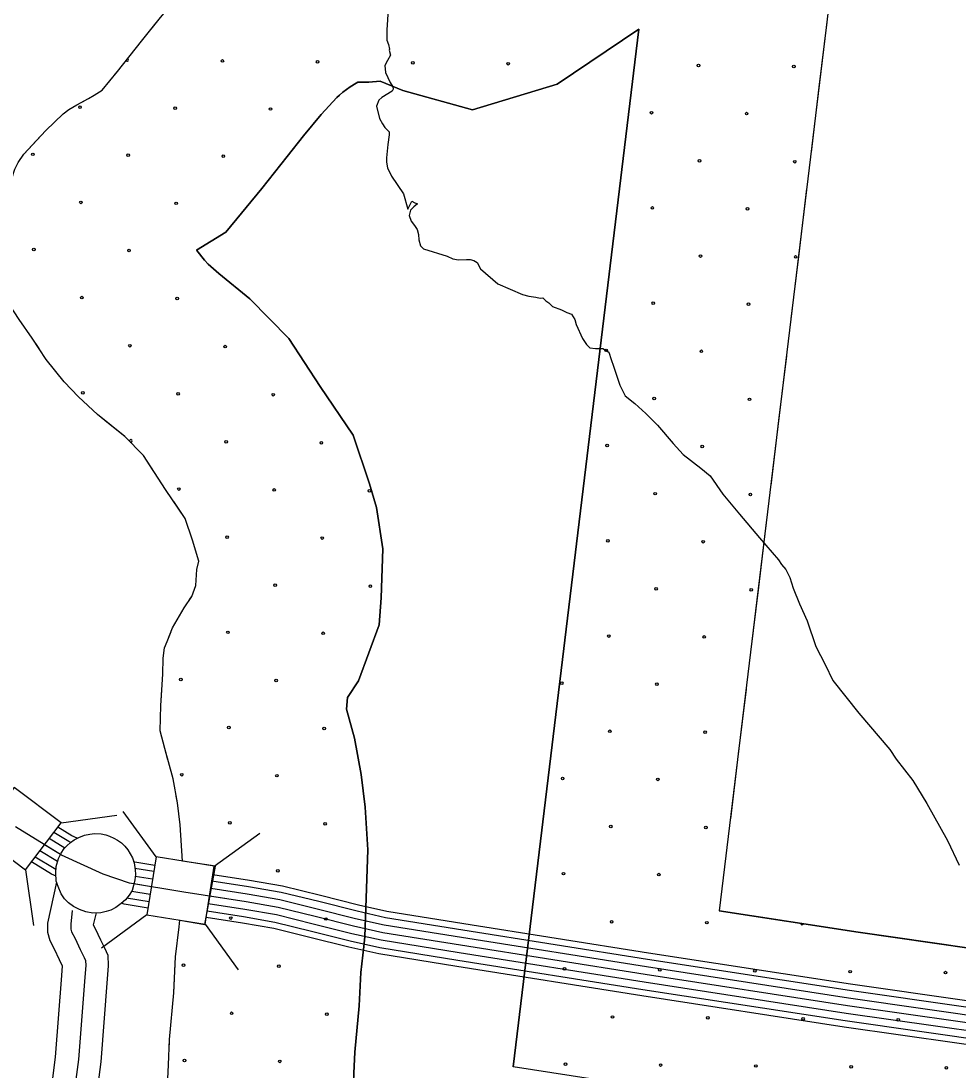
# Model space of a CAD drawing. Extents: x 1551132 to 1791609, y 378168 to 563823.
# Drawn here: x 1600538 to 1604322, y 442743 to 446983 of the extents above; entities that cross this region are included whole.
import ezdxf

# ---------------------------------------------------------------- set-up
doc = ezdxf.new("R2010")
doc.units = 0
for name, color, linetype in [('DESIGN - EROSION CONTROL - Devices', 7, 'Continuous'), ('DESIGN - SCRATCH - User 1', 7, 'Continuous'), ('DESIGN - TRANSPORTATION - Text', 7, 'Continuous'), ('SURVEY - CONTROL with Text', 7, 'Continuous'), ('SURVEY - DRAINAGE - Storm Sewer', 7, 'Continuous'), ('SURVEY - PROPERTY - Owners', 7, 'Continuous'), ('SURVEY - VEGETATION - Features with Text', 7, 'Continuous')]:
    doc.layers.add(name, color=color, linetype=linetype)

msp = doc.modelspace()

# ---------------------------------------------------------------- linework, layer by layer
at = {"layer": 'DESIGN - EROSION CONTROL - Devices'}
for centre in [(1601351.466, 446821.425), (1601351.466, 446821.425), (1601736.019, 446817.692), (1601736.019, 446817.692), (1602120.572, 446813.958), (1602120.572, 446813.958), (1602505.125, 446810.225), (1602505.125, 446810.225), (1603274.231, 446802.757), (1603274.231, 446802.757), (1603658.784, 446799.024), (1603658.784, 446799.024), (1600776.503, 446634.749), (1600776.503, 446634.749), (1601161.056, 446631.015), (1601161.056, 446631.015), (1601545.609, 446627.282), (1601545.609, 446627.282), (1603083.821, 446612.348), (1603083.821, 446612.348), (1603468.374, 446608.614), (1603468.374, 446608.614), (1600586.094, 446444.339), (1600586.094, 446444.339), (1600970.647, 446440.606), (1600970.647, 446440.606), (1601355.2, 446436.872), (1601355.2, 446436.872), (1603277.964, 446418.205), (1603277.964, 446418.205), (1603662.517, 446414.471), (1603662.517, 446414.471), (1600780.237, 446250.196), (1600780.237, 446250.196), (1601164.79, 446246.462), (1601164.79, 446246.462), (1603087.555, 446227.795), (1603087.555, 446227.795), (1603472.108, 446224.061), (1603472.108, 446224.061), (1600589.827, 446059.786), (1600589.827, 446059.786), (1600974.38, 446056.053), (1600974.38, 446056.053), (1603281.698, 446033.652), (1603281.698, 446033.652), (1603666.251, 446029.918), (1603666.251, 446029.918), (1600783.97, 445865.643), (1600783.97, 445865.643), (1601168.523, 445861.909), (1601168.523, 445861.909), (1603091.288, 445843.242), (1603091.288, 445843.242), (1603475.841, 445839.508), (1603475.841, 445839.508), (1600978.114, 445671.5), (1600978.114, 445671.5), (1601362.667, 445667.766), (1601362.667, 445667.766), (1602900.878, 445652.832), (1602900.878, 445652.832), (1603285.431, 445649.099), (1603285.431, 445649.099), (1600787.704, 445481.09), (1600787.704, 445481.09), (1601172.257, 445477.357), (1601172.257, 445477.357), (1601556.81, 445473.623), (1601556.81, 445473.623), (1603095.022, 445458.689), (1603095.022, 445458.689), (1603479.575, 445454.955), (1603479.575, 445454.955), (1601366.4, 445283.213), (1601366.4, 445283.213), (1601750.953, 445279.48), (1601750.953, 445279.48), (1602904.612, 445268.279), (1602904.612, 445268.279), (1603289.165, 445264.546), (1603289.165, 445264.546), (1601175.99, 445092.804), (1601175.99, 445092.804), (1601560.543, 445089.07), (1601560.543, 445089.07), (1601945.096, 445085.337), (1601945.096, 445085.337), (1603098.755, 445074.136), (1603098.755, 445074.136), (1603483.308, 445070.402), (1603483.308, 445070.402), (1601370.134, 444898.66), (1601370.134, 444898.66), (1601754.687, 444894.927), (1601754.687, 444894.927), (1602908.345, 444883.726), (1602908.345, 444883.726), (1603292.898, 444879.993), (1603292.898, 444879.993), (1601564.277, 444704.517), (1601564.277, 444704.517), (1601948.83, 444700.784), (1601948.83, 444700.784), (1603102.489, 444689.583), (1603102.489, 444689.583), (1603487.042, 444685.849), (1603487.042, 444685.849), (1601373.867, 444514.107), (1601373.867, 444514.107), (1601758.42, 444510.374), (1601758.42, 444510.374), (1602912.079, 444499.173), (1602912.079, 444499.173), (1603296.632, 444495.44), (1603296.632, 444495.44), (1601183.457, 444323.698), (1601183.457, 444323.698), (1601568.01, 444319.964), (1601568.01, 444319.964), (1602721.669, 444308.764), (1602721.669, 444308.764), (1603106.222, 444305.03), (1603106.222, 444305.03), (1601377.601, 444129.554), (1601377.601, 444129.554), (1601762.154, 444125.821), (1601762.154, 444125.821), (1602915.812, 444114.62), (1602915.812, 444114.62), (1603300.365, 444110.887), (1603300.365, 444110.887), (1601187.191, 443939.145), (1601187.191, 443939.145), (1601571.744, 443935.411), (1601571.744, 443935.411), (1602725.403, 443924.211), (1602725.403, 443924.211), (1603109.956, 443920.477), (1603109.956, 443920.477), (1601381.334, 443745.001), (1601381.334, 443745.001), (1601765.887, 443741.268), (1601765.887, 443741.268), (1602919.546, 443730.067), (1602919.546, 443730.067), (1603304.099, 443726.334), (1603304.099, 443726.334), (1601575.477, 443550.858), (1601575.477, 443550.858), (1602729.136, 443539.658), (1602729.136, 443539.658), (1603113.689, 443535.924), (1603113.689, 443535.924), (1601385.068, 443360.449), (1601385.068, 443360.449), (1601769.621, 443356.715), (1601769.621, 443356.715), (1602923.28, 443345.514), (1602923.28, 443345.514), (1603307.832, 443341.781), (1603307.832, 443341.781), (1601194.658, 443170.039), (1601194.658, 443170.039), (1601579.211, 443166.305), (1601579.211, 443166.305), (1602732.87, 443155.105), (1602732.87, 443155.105), (1603117.423, 443151.371), (1603117.423, 443151.371), (1603501.976, 443147.638), (1603501.976, 443147.638), (1603886.529, 443143.904), (1603886.529, 443143.904), (1604271.082, 443140.171), (1604271.082, 443140.171), (1601388.801, 442975.896), (1601388.801, 442975.896), (1601773.354, 442972.162), (1601773.354, 442972.162), (1602927.013, 442960.961), (1602927.013, 442960.961), (1603311.566, 442957.228), (1603311.566, 442957.228), (1603696.119, 442953.494), (1603696.119, 442953.494), (1604080.672, 442949.761), (1604080.672, 442949.761), (1601198.392, 442785.486), (1601198.392, 442785.486), (1601582.944, 442781.752), (1601582.944, 442781.752), (1602736.603, 442770.552), (1602736.603, 442770.552), (1603121.156, 442766.818), (1603121.156, 442766.818), (1603505.709, 442763.085), (1603505.709, 442763.085), (1603890.262, 442759.351), (1603890.262, 442759.351), (1604274.815, 442755.618), (1604274.815, 442755.618)]:
    msp.add_circle(centre, 5.28, dxfattribs=at)
for centre, start, end in [((1600966.913, 446825.159), 214.865317, 68.038065), ((1600981.847, 445286.947), 242.713275, 206.475206), ((1603692.385, 443338.047), 172.021149, 350.424184)]:
    msp.add_arc(centre, 5.28, start, end, dxfattribs=at)
at = {"layer": 'DESIGN - SCRATCH - User 1'}
for points in [[(1604167.281, 450080.857), (1603357.871, 443389.623)], [(1600526.323, 446411.026), (1600549.514, 446444.785), (1600638.254, 446540.412), (1600708.794, 446608.097), (1600730.768, 446625.606), (1600763.101, 446643.815), (1600811.341, 446669.541), (1600833.466, 446683.425), (1600865.64, 446703.25), (1600928.214, 446779.01), (1601025.136, 446900.647), (1601095.81, 446990.391)], [(1603033.039, 446949.458), (1602703.48, 446727.01), (1602361.813, 446624.432), (1602080.578, 446701.542), (1601988.247, 446739.26), (1601942.715, 446735.718), (1601898.391, 446736.035), (1601891.091, 446731.976), (1601867.183, 446716.726), (1601838.309, 446694.867), (1601824.493, 446683.85), (1601814.009, 446673.5), (1601750.719, 446605.298), (1601679.254, 446519.037), (1601613.006, 446434.918), (1601510.641, 446306.448), (1601364.795, 446129.86), (1601247.506, 446057.592), (1601248.256, 446056.458), (1601279.13, 446017.307), (1601294.255, 446001.44), (1601336.579, 445962.898), (1601461.901, 445861.145), (1601619.688, 445701.116), (1601746.285, 445506.886), (1601879.94, 445310.156), (1601945.605, 445113.251), (1601974.188, 445018.707)], [(1602526.149, 442759.14), (1603033.039, 446949.458)], [(1601256.305, 444801.634), (1601230.789, 444886.028), (1601201.298, 444974.463), (1601121.908, 445091.316), (1601032.627, 445228.295), (1600956.987, 445305.014), (1600847.373, 445394.007), (1600769.7, 445464.734), (1600711.985, 445525.286), (1600640.445, 445616.021), (1600582.896, 445702.649), (1600531.281, 445777.201)], [(1601974.188, 445018.707), (1601998.946, 444850.794), (1601991.937, 444652.88), (1601984.471, 444544.244), (1601900.648, 444317.963), (1601856.415, 444251.037), (1601853.149, 444204.177), (1601884.864, 444087.391), (1601911.364, 443940.778), (1601928.555, 443808.342), (1601938.955, 443635.754)], [(1601190.33, 443590.652), (1601181.489, 443737.414), (1601170.023, 443825.725), (1601152.607, 443922.094), (1601119.324, 444044.639), (1601099.741, 444116.966), (1601102.391, 444219.21), (1601111.199, 444345.472), (1601111.608, 444409.632), (1601117.883, 444451.7), (1601128.057, 444477.692), (1601150.432, 444531.677), (1601197.023, 444613.562), (1601227.364, 444659.472), (1601243.663, 444703.473), (1601248.072, 444767.608), (1601256.305, 444801.634)], [(1601938.955, 443635.754), (1601926.338, 443285.053), (1601922.771, 443245.202), (1601909.913, 443140.591), (1601903.538, 443005.946), (1601886.389, 442818.291), (1601882.572, 442734.472), (1601876.247, 442583.935), (1601814.49, 442381.463), (1601681.543, 442150.932)], [(1601130.948, 442711.129), (1601133.306, 442767.256), (1601137.956, 442869.492), (1601155.173, 443057.855), (1601162.106, 443204.184), (1601176.881, 443324.387), (1601179.339, 443351.871), (1601280.287, 443333.962), (1601323.302, 443569.993), (1601190.33, 443590.652)], [(1603357.871, 443389.623), (1603919.291, 443302.938), (1604684.615, 443193.761)], [(1605111.338, 442375.273), (1603809.11, 442561.044), (1602526.149, 442759.14)]]:
    msp.add_lwpolyline(points, dxfattribs=at)
at = {"layer": 'DESIGN - TRANSPORTATION - Text'}
for points in [[(1602020.188, 447029.634), (1602015.38, 446947.515), (1602014.972, 446905.431), (1602022.805, 446887.314), (1602026.63, 446869.238), (1602024.588, 446865.247), (1602030.396, 446845.146), (1602018.171, 446823.229), (1602007.972, 446803.295), (1602009.697, 446775.219), (1602029.321, 446734.927), (1602039.154, 446716.793), (1602041.054, 446706.751), (1602036.971, 446698.776), (1601994.697, 446673.158), (1601982.589, 446663.266), (1601974.347, 446639.299), (1601985.864, 446589.081), (1601997.663, 446566.914), (1602007.53, 446552.78), (1602025.363, 446534.555), (1602025.246, 446522.538), (1602018.871, 446484.52), (1602014.338, 446430.46), (1602014.163, 446412.418), (1602017.954, 446390.334), (1602033.629, 446356.1), (1602082.978, 446285.448), (1602100.377, 446223.138), (1602116.702, 446255.039), (1602128.652, 446248.897), (1602138.618, 446244.789), (1602124.494, 446232.914), (1602110.344, 446219.03), (1602106.127, 446197.029), (1602113.919, 446174.904), (1602127.752, 446156.72), (1602137.602, 446140.586), (1602143.41, 446120.486), (1602145.193, 446098.418), (1602150.959, 446074.309), (1602162.851, 446062.159), (1602258.632, 446033.108), (1602282.548, 446022.841), (1602304.523, 446018.608), (1602336.563, 446020.283), (1602352.571, 446020.116), (1602366.546, 446015.958), (1602380.471, 446007.799), (1602394.229, 445981.607), (1602463.685, 445920.764), (1602563.333, 445877.638), (1602589.291, 445871.363), (1602617.265, 445867.063), (1602635.24, 445862.871), (1602645.264, 445864.771), (1602657.156, 445852.621), (1602669.081, 445844.479), (1602684.955, 445830.287), (1602720.838, 445815.886), (1602742.754, 445805.636), (1602760.703, 445799.444), (1602774.495, 445777.252), (1602780.303, 445757.152), (1602805.777, 445700.775), (1602821.552, 445676.558), (1602835.418, 445662.382), (1602857.418, 445660.157), (1602877.426, 445659.949), (1602887.434, 445659.841), (1602911.308, 445645.565), (1602921.024, 445615.406), (1602930.774, 445589.247), (1602956.049, 445512.829), (1602977.631, 445468.519), (1603017.355, 445438.043), (1603060.996, 445397.509), (1603108.57, 445350.916), (1603171.885, 445276.114), (1603211.484, 445231.613), (1603282.999, 445176.762), (1603320.723, 445146.303), (1603372.03, 445071.617), (1603439.287, 444990.757), (1603520.418, 444895.721), (1603597.608, 444806.744), (1603609.433, 444788.585)], [(1600526.323, 446411.026), (1600549.514, 446444.785), (1600638.254, 446540.412), (1600708.794, 446608.097), (1600730.768, 446625.606), (1600763.101, 446643.815), (1600811.341, 446669.541), (1600833.466, 446683.425), (1600865.64, 446703.25), (1600928.214, 446779.01), (1601025.136, 446900.647), (1601095.81, 446990.391)], [(1601256.305, 444801.634), (1601230.789, 444886.028), (1601201.298, 444974.463), (1601121.908, 445091.316), (1601032.627, 445228.295), (1600956.987, 445305.014), (1600847.373, 445394.007), (1600769.7, 445464.734), (1600711.985, 445525.286), (1600640.445, 445616.021), (1600582.896, 445702.649), (1600531.281, 445777.201)], [(1601190.339, 443590.561), (1601181.489, 443737.414), (1601170.023, 443825.725), (1601152.607, 443922.094), (1601119.324, 444044.639), (1601099.741, 444116.966), (1601102.391, 444219.21), (1601111.199, 444345.472), (1601111.608, 444409.632), (1601117.883, 444451.7), (1601128.057, 444477.692), (1601150.432, 444531.677), (1601197.023, 444613.562), (1601227.364, 444659.472), (1601243.663, 444703.473), (1601248.072, 444767.608), (1601256.305, 444801.634)], [(1603609.433, 444788.585), (1603627.249, 444768.36), (1603642.949, 444736.125), (1603656.523, 444691.899), (1603681.939, 444629.506), (1603713.289, 444561.037), (1603748.296, 444456.46), (1603785.612, 444383.925), (1603817.003, 444319.473), (1603921.8, 444188.111), (1604046.447, 444040.524), (1604072.088, 444002.181), (1604139.286, 443915.304), (1604196.427, 443822.518), (1604279.025, 443673.365), (1604326.099, 443574.67)], [(1601130.948, 442711.129), (1601133.306, 442767.256), (1601137.956, 442869.492), (1601155.173, 443057.855), (1601162.106, 443204.184), (1601176.881, 443324.387), (1601179.339, 443351.829)]]:
    msp.add_lwpolyline(points, dxfattribs=at)
at = {"layer": 'SURVEY - CONTROL with Text'}
for points in [[(1604785.629, 442876.311), (1603875.217, 443006.18), (1603058.828, 443132.233), (1602312.362, 443250.911), (1601999.011, 443301.07), (1601881.397, 443327.396), (1601725.993, 443366.48), (1601576.555, 443403.448), (1601446.858, 443425.998), (1601195.355, 443464.941), (1600975.827, 443501.258), (1600870.413, 443537.367), (1600701.725, 443614.778), (1600515.713, 443728.589)], [(1600737.316, 443666.654), (1600730.933, 443669.587), (1600670.851, 443706.347)], [(1600764.299, 443682.579), (1600743.049, 443692.33), (1600686.509, 443726.922)], [(1600697.559, 443617.328), (1600633.335, 443656.62)], [(1600715.358, 443642.787), (1600652.193, 443681.429)], [(1600685.601, 443588.293), (1600614.727, 443631.661)], [(1600680.667, 443529.025), (1600660.868, 443538.109), (1600581.078, 443586.927)], [(1600679.476, 443556.776), (1600672.518, 443559.968), (1600595.994, 443606.786)], [(1601078.566, 443573.177), (1600997.343, 443586.61), (1600992.377, 443588.31)], [(1601074.533, 443547.776), (1600998.41, 443560.368)], [(1601069.675, 443517.159), (1600999.385, 443528.784)], [(1605234.377, 442894.262), (1604798.662, 442963.055), (1603888.1, 443092.949), (1603072.403, 443218.894), (1602326.179, 443337.538), (1602015.536, 443387.264), (1601901.68, 443412.748), (1601747.217, 443451.591), (1601594.621, 443489.341), (1601461.082, 443512.559), (1601313.144, 443535.468)], [(1601064.825, 443486.533), (1600994.16, 443498.225)], [(1605227.227, 442869.361), (1604794.837, 442937.629), (1603884.325, 443067.507), (1603068.428, 443193.485), (1602322.129, 443312.137), (1602010.694, 443361.988), (1601895.73, 443387.722), (1601741.001, 443426.64), (1601589.321, 443464.157), (1601456.916, 443487.183), (1601309.111, 443510.067)], [(1601060, 443455.907), (1600985.327, 443468.257)], [(1605201.503, 442810.651), (1604785.629, 442876.311), (1603875.217, 443006.18), (1603058.828, 443132.233), (1602312.362, 443250.911), (1601999.011, 443301.07), (1601881.397, 443327.396), (1601725.993, 443366.48), (1601576.555, 443403.448), (1601446.858, 443425.998), (1601299.411, 443448.832)], [(1605213.869, 442840.085), (1604790.237, 442906.97), (1603879.767, 443036.848), (1603063.628, 443162.859), (1602317.246, 443281.528), (1602004.853, 443331.529), (1601888.564, 443357.563), (1601733.493, 443396.556), (1601582.938, 443433.807), (1601451.883, 443456.591), (1601304.253, 443479.449)], [(1601051.242, 443400.889), (1600954.553, 443416.881), (1600944.619, 443420.281)], [(1601055.15, 443425.289), (1600964.836, 443440.231)], [(1605199.378, 442779.6), (1604781.021, 442845.652), (1603870.667, 442975.513), (1603054.028, 443101.607), (1602307.479, 443220.293), (1601993.17, 443270.611), (1601874.231, 443297.228), (1601718.493, 443336.404), (1601570.171, 443373.088), (1601441.833, 443395.406), (1601294.561, 443418.206)], [(1605182.561, 442725.849), (1604772.746, 442790.55), (1603862.476, 442920.403), (1603045.403, 443046.556), (1602298.704, 443165.275), (1601982.67, 443215.86), (1601861.348, 443243.019), (1601705.01, 443282.336), (1601558.697, 443318.537), (1601432.8, 443340.421), (1601285.853, 443363.18)], [(1605188.253, 442749.974), (1604776.421, 442814.992), (1603866.109, 442944.854), (1603049.228, 443070.981), (1602302.596, 443189.684), (1601987.328, 443240.152), (1601867.064, 443267.069), (1601710.985, 443306.32), (1601563.788, 443342.738), (1601436.8, 443364.813), (1601289.72, 443387.589)]]:
    msp.add_lwpolyline(points, dxfattribs=at)
at = {"layer": 'SURVEY - DRAINAGE - Storm Sewer'}
for p, q in [((1601083.994, 443607.53), (1600950.48, 443791.261)), ((1600699.779, 443744.684), (1600924.679, 443776.332)), ((1601318.67, 443570.353), (1601502.4, 443703.857)), ((1600556.858, 443554.98), (1600588.431, 443330.081)), ((1601046.833, 443372.845), (1600863.102, 443239.341)), ((1601281.451, 443335.676), (1601414.972, 443151.954))]:
    msp.add_line(p, q, dxfattribs=at)
for points in [[(1600556.858, 443554.98), (1600699.787, 443744.718), (1600510.067, 443887.722), (1600367.046, 443697.984)], [(1601046.833, 443372.845), (1601281.492, 443335.676), (1601318.67, 443570.353), (1601083.994, 443607.53)]]:
    msp.add_lwpolyline(points, close=True, dxfattribs=at)
at = {"layer": 'SURVEY - PROPERTY - Owners'}
for points in [[(1600682.151, 443505.733), (1600644.618, 443340.079), (1600645.01, 443303.303), (1600654.043, 443269.61), (1600672.409, 443236.051), (1600691.659, 443192.941), (1600704.917, 443167.124), (1600702.017, 443128.54), (1600676.084, 442798.39), (1600659.659, 442671.428)], [(1600744.407, 443390.847), (1600738.958, 443335.912), (1600739.166, 443316.211), (1600742.182, 443304.961), (1600756.949, 443277.985), (1600776.707, 443233.734), (1600793.115, 443201.783), (1600798.464, 443189.466), (1600799.556, 443168.249), (1600796.031, 443121.315), (1600769.898, 442788.639), (1600753.048, 442658.419)], [(1600842.363, 443381.097), (1600829.889, 443333.654), (1600838.28, 443318.32), (1600858.521, 443272.977), (1600875.146, 443240.618), (1600888.204, 443210.534), (1600890.437, 443167.183), (1600886.471, 443114.365), (1600860.146, 442779.264), (1600842.888, 442645.902)]]:
    msp.add_lwpolyline(points, dxfattribs=at)
at = {"layer": 'SURVEY - VEGETATION - Features with Text'}
for points in [[(1604167.281, 450080.857), (1603357.871, 443389.623)], [(1601078.102, 446967.899), (1601095.81, 446990.391), (1601186.649, 447100.036), (1601249.906, 447168.196)], [(1600526.323, 446411.026), (1600549.514, 446444.785), (1600638.254, 446540.412), (1600708.794, 446608.097), (1600730.768, 446625.606), (1600763.101, 446643.815), (1600811.341, 446669.541), (1600833.466, 446683.425), (1600865.64, 446703.25), (1600928.214, 446779.01), (1601025.136, 446900.647), (1601095.81, 446990.391)], [(1600913.656, 446761.385), (1600928.214, 446779.01), (1601025.136, 446900.647), (1601078.102, 446967.907)], [(1603791.872, 446977.442), (1603760.172, 446715.344)], [(1601974.188, 445018.707), (1601945.605, 445113.251), (1601879.94, 445310.156), (1601746.285, 445506.886), (1601619.688, 445701.116), (1601461.901, 445861.145), (1601336.579, 445962.898), (1601294.255, 446001.44), (1601279.13, 446017.307), (1601248.256, 446056.458), (1601247.506, 446057.592), (1601364.795, 446129.86), (1601510.641, 446306.448), (1601613.006, 446434.918), (1601679.254, 446519.037), (1601750.719, 446605.298), (1601814.009, 446673.5), (1601824.493, 446683.85), (1601838.309, 446694.867), (1601867.183, 446716.726), (1601891.091, 446731.976), (1601898.391, 446736.035), (1601942.715, 446735.718), (1601988.247, 446739.26), (1602080.578, 446701.542), (1602361.813, 446624.432), (1602703.48, 446727.01), (1603033.039, 446949.458)], [(1603033.039, 446949.458), (1602526.149, 442759.14)], [(1603760.172, 446715.352), (1603728.464, 446453.262)], [(1600599.446, 446498.595), (1600638.254, 446540.412), (1600708.794, 446608.097), (1600730.768, 446625.606), (1600763.101, 446643.815), (1600801.916, 446664.516)], [(1600478.949, 446269.58), (1600488.557, 446308.864), (1600513.073, 446384.891), (1600526.323, 446411.026), (1600549.514, 446444.785), (1600599.454, 446498.603)], [(1603710.448, 446304.341), (1603678.749, 446042.243)], [(1603678.749, 446042.251), (1603647.041, 445780.153)], [(1600611.312, 445659.873), (1600582.896, 445702.649), (1600531.281, 445777.201), (1600469.765, 445869.861), (1600465.132, 445879.57)], [(1601256.305, 444801.634), (1601230.789, 444886.028), (1601201.298, 444974.463), (1601121.908, 445091.316), (1601032.627, 445228.295), (1600956.987, 445305.014), (1600847.373, 445394.007), (1600769.7, 445464.734), (1600711.985, 445525.286), (1600640.445, 445616.021), (1600582.896, 445702.649), (1600531.281, 445777.201)], [(1603629.033, 445631.24), (1603597.325, 445369.142)], [(1600891.705, 445358.015), (1600847.373, 445394.007), (1600769.7, 445464.734), (1600711.985, 445525.286), (1600700.718, 445539.57)], [(1601072.034, 445167.835), (1601032.627, 445228.295), (1600956.987, 445305.014), (1600891.697, 445358.023)], [(1603597.325, 445369.15), (1603565.617, 445107.052)], [(1601256.305, 444801.634), (1601230.789, 444886.028), (1601201.298, 444974.463), (1601154.874, 445042.79)], [(1601938.955, 443635.754), (1601928.555, 443808.342), (1601911.364, 443940.778), (1601884.864, 444087.391), (1601853.149, 444204.177), (1601856.415, 444251.037), (1601900.648, 444317.963), (1601984.471, 444544.244), (1601991.937, 444652.88), (1601998.946, 444850.794), (1601974.188, 445018.707)], [(1603547.609, 444958.139), (1603515.902, 444696.041)], [(1601190.33, 443590.652), (1601181.489, 443737.414), (1601170.023, 443825.725), (1601152.607, 443922.094), (1601119.324, 444044.639), (1601099.741, 444116.966), (1601102.391, 444219.21), (1601111.199, 444345.472), (1601111.608, 444409.632), (1601117.883, 444451.7), (1601128.057, 444477.692), (1601150.432, 444531.677), (1601197.023, 444613.562), (1601227.364, 444659.472), (1601243.663, 444703.473), (1601248.072, 444767.608), (1601256.305, 444801.634)], [(1601219.072, 444646.93), (1601227.364, 444659.472), (1601243.663, 444703.473), (1601248.072, 444767.608), (1601256.305, 444801.634)], [(1603515.902, 444696.049), (1603484.202, 444433.951)], [(1601105.158, 444258.928), (1601111.199, 444345.472), (1601111.608, 444409.632), (1601117.883, 444451.7), (1601128.057, 444477.692), (1601144.382, 444517.085)], [(1601131.64, 443999.296), (1601119.324, 444044.639), (1601099.741, 444116.966), (1601102.391, 444219.21), (1601105.158, 444258.928)], [(1603466.186, 444285.03), (1603434.478, 444022.94)], [(1603434.478, 444022.948), (1603402.779, 443760.85)], [(1601190.33, 443590.652), (1601181.489, 443737.414), (1601170.023, 443825.725), (1601165.056, 443853.209)], [(1601681.543, 442150.932), (1601814.49, 442381.463), (1601876.247, 442583.935), (1601882.572, 442734.472), (1601886.389, 442818.291), (1601903.538, 443005.946), (1601909.913, 443140.591), (1601922.771, 443245.202), (1601926.338, 443285.053), (1601938.955, 443635.754)], [(1603384.762, 443611.929), (1603357.871, 443389.623)], [(1604684.615, 443193.761), (1603919.291, 443302.938), (1603357.871, 443389.623)], [(1603604.124, 443351.597), (1603357.871, 443389.623)], [(1601130.948, 442711.129), (1601133.306, 442767.256), (1601137.956, 442869.492), (1601155.173, 443057.855), (1601162.106, 443204.184), (1601176.881, 443324.387), (1601179.339, 443351.871)], [(1601156.648, 443089.072), (1601162.106, 443204.184), (1601176.881, 443324.387), (1601179.339, 443351.871)], [(1604013.422, 443289.513), (1603919.291, 443302.938), (1603752.362, 443328.714)], [(1604274.775, 443252.229), (1604013.422, 443289.513)], [(1601135.973, 442825.941), (1601137.956, 442869.492), (1601155.173, 443057.855), (1601156.656, 443089.081)], [(1605111.338, 442375.273), (1603809.11, 442561.044), (1602526.149, 442759.14)]]:
    msp.add_lwpolyline(points, dxfattribs=at)
msp.add_lwpolyline([(1600712.875, 443640.845), (1600723.591, 443651.87), (1600737.391, 443665.162), (1600753.391, 443675.846), (1600771.357, 443685.946), (1600794.365, 443695.288), (1600816.489, 443699.496), (1600834.347, 443701.438), (1600861.463, 443700.097), (1600880.313, 443696.13), (1600895.512, 443690.763), (1600913.395, 443683.113), (1600928.028, 443675.079), (1600943.603, 443664.087), (1600957.994, 443650.329), (1600969.252, 443635.528), (1600978.702, 443619.569), (1600988.194, 443603.569), (1600994.818, 443582.885), (1600999.293, 443555.701), (1600999.96, 443536.526), (1600998.285, 443515.067), (1600992.743, 443492.2), (1600987.202, 443472.066), (1600975.094, 443453.148), (1600960.302, 443434.006), (1600942.828, 443418.823), (1600921.362, 443403.147), (1600901.562, 443392.689), (1600882.196, 443386.288), (1600861.188, 443381.63), (1600828.589, 443380.713), (1600799.889, 443385.655), (1600774.39, 443394.805), (1600750.224, 443407.255), (1600729.966, 443422.573), (1600714.1, 443438.181), (1600700.584, 443458.315), (1600688.184, 443488.299), (1600680.834, 443509.533), (1600679.276, 443542.809), (1600679.942, 443569.243), (1600689.317, 443600.702), (1600700.042, 443622.561)], close=True, dxfattribs=at)

doc.saveas('drawing.dxf')
